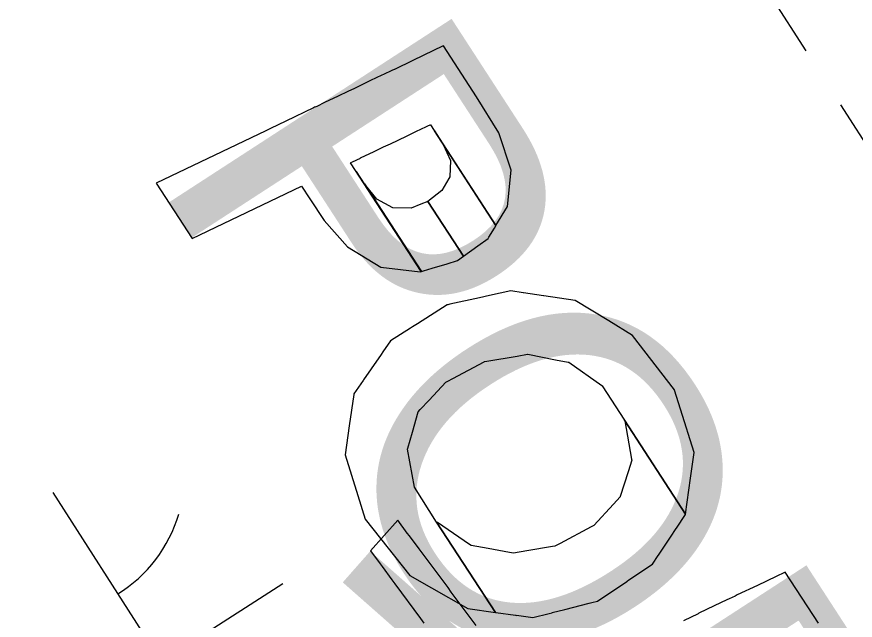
# Model space of a CAD drawing. Extents: x 3962991 to 3983549, y 181631 to 204078.
# Drawn here: x 3974785.3 to 3974889.7, y 194035.2 to 194110.4 of the extents above; entities that cross this region are included whole.
import ezdxf

# ---------------------------------------------------------------- set-up
doc = ezdxf.new("R2010")
doc.units = 0
for name, color, linetype in [('V-ANNO-MASK', 7, 'Continuous'), ('V-ANNO-MASK2', 7, 'Continuous'), ('V-RIVR-IDEN', 7, 'Continuous'), ('V-RIVR-RANG-IDEN', 7, 'Continuous'), ('V-WETL-SWMP', 7, 'Continuous')]:
    doc.layers.add(name, color=color, linetype=linetype)

msp = doc.modelspace()

# ---------------------------------------------------------------- linework, layer by layer
at = {"layer": 'V-ANNO-MASK2'}
for points in [[(3974816.3, 194096.21), (3974802.65, 194089.7), (3974807.13, 194082.8), (3974820.78, 194089.31), (3974821.8, 194087.73), (3974823.58, 194085.02), (3974826.47, 194081.76), (3974830.62, 194079.21), (3974835.53, 194078.63), (3974835.68, 194078.68), (3974826.88, 194092.23), (3974826.89, 194092.24), (3974827.12, 194092.35), (3974828.11, 194092.81), (3974828.11, 194092.82), (3974829.83, 194093.63), (3974829.82, 194093.64), (3974830.98, 194094.19), (3974831.84, 194094.6), (3974833.83, 194095.54), (3974835.26, 194096.23), (3974835.44, 194096.32), (3974836.51, 194096.82), (3974836.8, 194096.96), (3974836.81, 194096.96), (3974844.97, 194084.39), (3974846.42, 194086.77), (3974846.87, 194091.32), (3974845.34, 194095.94), (3974842.56, 194100.42), (3974838.44, 194106.77), (3974838.33, 194106.73), (3974837.21, 194106.19), (3974834.62, 194104.95), (3974832.33, 194103.86), (3974832.32, 194103.86), (3974832.03, 194103.72), (3974830.97, 194103.21), (3974830.78, 194103.12), (3974829.35, 194102.45), (3974827.36, 194101.49), (3974826.51, 194101.08), (3974825.34, 194100.53), (3974823.63, 194099.71), (3974822.65, 194099.24), (3974822.42, 194099.13), (3974822.4, 194099.13), (3974822.27, 194099.06), (3974818.8, 194097.41), (3974816.9, 194096.5), (3974816.31, 194096.22)], [(3974838.24, 194088.75), (3974836.51, 194087.4), (3974840.93, 194080.59), (3974842.72, 194081.86), (3974843.99, 194082.78), (3974844.11, 194082.97), (3974844.78, 194084.08), (3974844.97, 194084.38), (3974844.97, 194084.39), (3974837.32, 194096.18), (3974838.41, 194094.48), (3974839.31, 194092.51), (3974839.24, 194090.47), (3974839.12, 194090.27)], [(3974828.61, 194089.58), (3974827.58, 194091.15), (3974835.68, 194078.68), (3974835.69, 194078.68)], [(3974830.16, 194087.67), (3974828.62, 194089.58), (3974835.69, 194078.68), (3974835.95, 194078.76), (3974837.02, 194079.09), (3974838.9, 194079.65), (3974840.17, 194080.04), (3974840.93, 194080.59), (3974836.51, 194087.41), (3974835.62, 194087.05), (3974834.41, 194086.57), (3974832.15, 194086.59)], [(3974827.77, 194050.79), (3974828.7, 194047.84), (3974834.25, 194040.81), (3974836.95, 194039.28), (3974841.48, 194036.69), (3974844.9, 194036.21), (3974837.59, 194047.47), (3974834.84, 194051.8), (3974833.98, 194056.54), (3974834.01, 194056.66), (3974834.58, 194058.66), (3974834.57, 194058.67), (3974835.29, 194061.21), (3974835.55, 194061.49), (3974836.64, 194062.66), (3974838.72, 194064.9), (3974838.98, 194065.03), (3974838.98, 194065.04), (3974839.61, 194065.37), (3974843.49, 194067.44), (3974843.49, 194067.44), (3974843.56, 194067.47), (3974843.85, 194067.52), (3974847.62, 194068.15), (3974848.91, 194068.37), (3974848.94, 194068.37), (3974852.38, 194067.69), (3974853.97, 194067.39), (3974854.04, 194067.37), (3974858.16, 194064.47), (3974858.19, 194064.45), (3974861, 194060.18), (3974868.6, 194048.47), (3974869.22, 194052.94), (3974869.67, 194056.15), (3974867.97, 194061.52), (3974867.21, 194063.92), (3974867.21, 194063.93), (3974862, 194070.72), (3974859.03, 194072.53), (3974854.85, 194075.07), (3974850.95, 194075.65), (3974850.91, 194075.66), (3974850.9, 194075.66), (3974848.41, 194076.03), (3974848.35, 194076.04), (3974846.82, 194076.27), (3974844.19, 194075.69), (3974844.16, 194075.69), (3974842.92, 194075.41), (3974839.25, 194074.6), (3974838.97, 194074.54), (3974838.89, 194074.52), (3974835.2, 194072.17), (3974834.6, 194071.79), (3974834.35, 194071.63), (3974831.85, 194070.04), (3974830.89, 194068.66), (3974830.67, 194068.33), (3974829.45, 194066.57), (3974828.49, 194065.17), (3974828.43, 194065.09), (3974827.29, 194063.44), (3974827.28, 194063.36), (3974826.7, 194059.45), (3974826.18, 194055.86)], [(3974837.7, 194047.4), (3974837.59, 194047.47), (3974844.9, 194036.21), (3974844.97, 194036.2), (3974844.97, 194036.21), (3974847.4, 194035.87), (3974847.52, 194035.85), (3974847.52, 194035.86), (3974849.57, 194035.57), (3974851.6, 194036.09), (3974851.98, 194036.18), (3974851.98, 194036.19), (3974853.57, 194036.59), (3974856.6, 194037.36), (3974856.9, 194037.44), (3974857.63, 194037.62), (3974861.26, 194040.07), (3974861.32, 194040.11), (3974861.54, 194040.26), (3974864.46, 194042.23), (3974865.18, 194043.31), (3974865.2, 194043.33), (3974866.72, 194045.61), (3974867.42, 194046.67), (3974867.45, 194046.71), (3974868.59, 194048.41), (3974868.59, 194048.44), (3974868.6, 194048.47), (3974861, 194060.18), (3974861.01, 194060.11), (3974861.01, 194060.08), (3974861.87, 194055.3), (3974861.89, 194055.17), (3974861.44, 194053.75), (3974860.45, 194050.64), (3974860.43, 194050.62), (3974859.6, 194049.71), (3974857.15, 194047.04), (3974856.91, 194046.91), (3974856.84, 194046.88), (3974852.96, 194044.81), (3974852.33, 194044.47), (3974852.02, 194044.42), (3974848.84, 194043.87), (3974847.17, 194043.58), (3974846.67, 194043.68), (3974843.99, 194044.16), (3974841.88, 194044.54), (3974841.68, 194044.68)]]:
    msp.add_lwpolyline(points, close=True, dxfattribs=at)
for points in [[(3974842.52, 194034.57), (3974841.53, 194035.9), (3974840.91, 194036.74), (3974839.41, 194038.76), (3974839.01, 194039.31), (3974835.78, 194043.64), (3974835.42, 194044.14), (3974834.19, 194045.77), (3974833.94, 194046.11), (3974832.75, 194047.73), (3974829.35, 194043.87), (3974830.54, 194042.26), (3974830.8, 194041.92), (3974832.02, 194040.28), (3974832.38, 194039.78), (3974835.6, 194035.45), (3974836.01, 194034.9)], [(3974885.13, 194034.89), (3974881, 194041.24), (3974880.91, 194041.2), (3974879.89, 194040.71), (3974877.53, 194039.58), (3974875.03, 194038.39), (3974875.02, 194038.39), (3974874.75, 194038.25), (3974874.04, 194037.92), (3974873.72, 194037.77), (3974872.17, 194037.03), (3974870.26, 194036.11), (3974870.14, 194036.06), (3974868.33, 194035.19)]]:
    msp.add_lwpolyline(points, dxfattribs=at)
at = {"layer": 'V-WETL-SWMP'}
for p, q in [((3974874.93, 194119.63), (3974883.56, 194106.16)), ((3974887.88, 194099.43), (3974896.52, 194085.96)), ((3974789.8, 194051.16), (3974816.79, 194009.06)), ((3974803.3, 194030.11), (3974818.45, 194039.82))]:
    msp.add_line(p, q, dxfattribs=at)
msp.add_arc((3974788.59, 194053.49), 17.62, 301.8919, 343.4355, dxfattribs=at)

# ---------------------------------------------------------------- texts
at = {"layer": 'V-ANNO-MASK'}
for s, height, rotation, p in [('PORT EADS', 42, 302.9923, (3974801.72, 194091.14)), ('R-552  ', 41.5, 228.5985, (3974832.33, 194047.26))]:
    msp.add_text(s, height=height, rotation=rotation, dxfattribs=at).set_placement(p)
at = {"layer": 'V-RIVR-IDEN'}
for s, height, rotation, p in [('PORT EADS', 42, 302.9923, (3974801.72, 194091.14)), ('(ABANDONED)', 41.9999, 303.3781, (3974692.58, 194089.71))]:
    msp.add_text(s, height=height, rotation=rotation, dxfattribs=at).set_placement(p)
at = {"layer": 'V-RIVR-RANG-IDEN'}
msp.add_text('R-552  ', height=41.5, rotation=228.5985, dxfattribs=at).set_placement((3974832.33, 194047.26))

doc.saveas('drawing.dxf')
